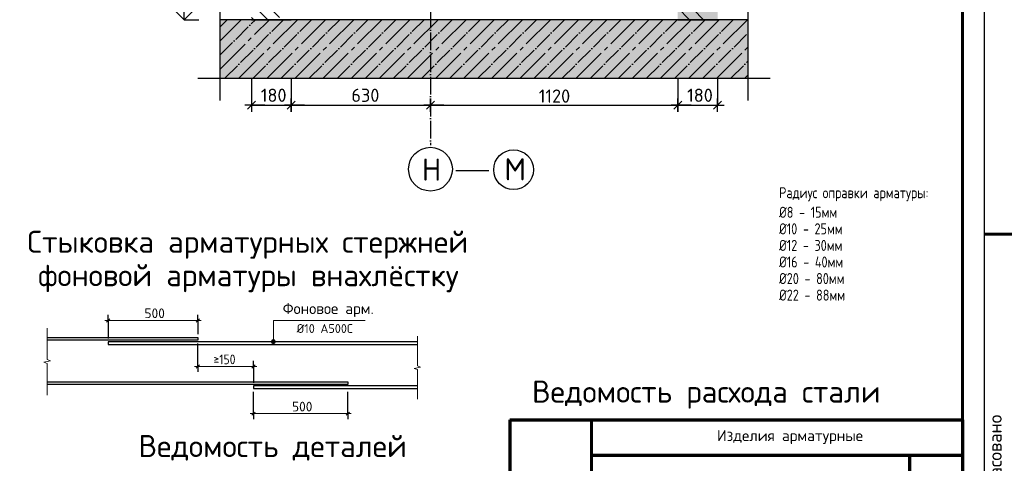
# Model space of a CAD drawing. Header units: millimetres. Extents: x 40580 to 559114, y -343730 to 81020.
# Tile 556 of 656: x 435679 to 457967, y -86478 to -76436. Entities that reach past the tile are written whole.
import ezdxf
from ezdxf.enums import TextEntityAlignment as Align

# ---------------------------------------------------------------- set-up
doc = ezdxf.new("R2010")
doc.units = ezdxf.units.MM
doc.linetypes.add('______11', pattern=[500, 400, -50, 0, -50])
doc.linetypes.add('______5', pattern=[1100, 800, -100, 100, -100])
for name, color, linetype, lineweight in [('0.05', 7, 'Continuous', 5), ('Standard', 7, 'Continuous', 25), ('К_Размеры', 5, 'Continuous', 5), ('Примечания', 7, 'Continuous', 13)]:
    doc.layers.add(name, color=color, linetype=linetype, lineweight=lineweight)
for name, color, linetype in [('____________', 7, 'Continuous'), ('________________', 7, 'Continuous'), ('___________________', 253, '______5'), ('______________________', 7, 'Continuous'), ('_______________________', 7, 'Continuous'), ('_______________________1', 7, 'Continuous'), ('Тонкие', 7, 'Continuous')]:
    doc.layers.add(name, color=color, linetype=linetype)
doc.styles.add('GOST 2.304', font='isocpeur.ttf', dxfattribs={"width": 0.8})
doc.styles.add('ISOCPEUR', font='isocpeur.ttf')
doc.styles.add('ГОСТ 2.304', font='isocpeur.ttf')
doc.linetypes.add('ГОСТ 2.303 8', pattern='A,40,[2,GOST 2.303-68.shx,S=1,R=0,X=0,Y=0],-8', length=48)

# ---------------------------------------------------------------- blocks, each defined once
blk = doc.blocks.new('ALL_ML_STRICH')
at = {"color": 0, "linetype": 'ByBlock', "lineweight": -2}
for p, q in [((-1, 0), (0.5, 0)), ((-0.3, -0.3), (0.3, 0.3)), ((0, -0.5), (0, 0.5))]:
    blk.add_line(p, q, dxfattribs=at)
blk = doc.blocks.new('Из_буфера8386')
at = {"linetype": 'Continuous', "lineweight": 25, "ltscale": 100}
blk.add_lwpolyline([(62, 59400), (62, 0), (42062, 0), (42062, 59400), (62, 59400)], dxfattribs=at)
blk.add_lwpolyline([(62, 59400), (62, 0), (42062, 0), (42062, 59400), (62, 59400)], dxfattribs=at)
at = {"linetype": 'Continuous', "lineweight": 60, "ltscale": 100}
blk.add_lwpolyline([(2062, 58900), (2062, 500), (41562, 500), (41562, 58900), (2062, 58900)], dxfattribs=at)

msp = doc.modelspace()

# ---------------------------------------------------------------- hatches: boundary and pattern name
at = {"layer": 'Standard', "linetype": 'Continuous'}
for points in [[(450576.3, -76436), (451476.3, -76436), (451476.3, -60223.4), (450576.3, -60223.4)], [(440214.4, -76436), (440214.4, -77761.8), (452164.4, -77761.8), (452164.4, -76436)]]:
    msp.add_hatch(color=9, dxfattribs=at).paths.add_polyline_path(points)
at = {"layer": 'Примечания', "linetype": 'Continuous', "lineweight": 13, "transparency": 33554687}
for points in [[(441376.1, -83727.6), (441466.1, -83727.6), (441459.8, -83705.1)], [(441376.1, -83727.6), (441459.8, -83705.1), (441382.4, -83705.1)], [(441382.4, -83750.1), (441466.1, -83727.6), (441376.1, -83727.6)], [(441382.4, -83705.1), (441459.8, -83705.1), (441443.6, -83688.9)], [(441382.4, -83705.1), (441443.6, -83688.9), (441398.6, -83688.9)], [(441382.4, -83750.1), (441459.8, -83750.1), (441466.1, -83727.6)], [(441398.6, -83766.3), (441459.8, -83750.1), (441382.4, -83750.1)], [(441398.6, -83688.9), (441443.6, -83688.9), (441421.1, -83682.6)], [(441398.6, -83766.3), (441443.6, -83766.3), (441459.8, -83750.1)], [(441443.6, -83766.3), (441398.6, -83766.3), (441421.1, -83772.6)]]:
    msp.add_hatch(color=7, dxfattribs=at).paths.add_polyline_path(points)

# ---------------------------------------------------------------- linework, layer by layer
at = {"linetype": 'Continuous', "lineweight": 60}
msp.add_line((459519.9, -81294), (457519.9, -81294), dxfattribs=at)
at = {"layer": '____________', "color": 7, "linetype": 'Continuous'}
for p, q in [((440926.3, -76436), (441826.3, -76436)), ((450576.3, -76436), (451476.3, -76436))]:
    msp.add_line(p, q, dxfattribs=at)
at = {"layer": '________________', "color": 7, "linetype": 'Continuous'}
for p, q in [((441826.3, -76436), (440926.3, -76436)), ((451476.3, -76436), (450576.3, -76436))]:
    msp.add_line(p, q, dxfattribs=at)
at = {"layer": '___________________', "color": 253, "linetype": '______11'}
msp.add_line((444976.3, -65223.4), (444976.3, -79273), dxfattribs=at)
at = {"layer": '___________________', "color": 7, "linetype": 'Continuous'}
msp.add_circle((444976.9, -79819.7), 495.6, dxfattribs=at)
at = {"layer": '_______________________', "color": 7, "linetype": 'Continuous'}
for q in [(439401.8, -75986), (439176.8, -76211), (439626.8, -76211), (439401.8, -76436), (439401.8, -76436), (439401.8, -76436), (439401.8, -76436)]:
    msp.add_line((439401.8, -76436), q, dxfattribs=at)
msp.add_lwpolyline([(439401.8, -76436), (439701.8, -76436), (439701.8, -76436), (439732.5, -76436)], dxfattribs=at)
at = {"layer": '_______________________1', "color": 253, "linetype": 'Continuous'}
for p, q in [((440926.3, -77761.8), (440926.3, -78371.8)), ((441826.3, -77761.8), (441826.3, -78371.8)), ((441826.3, -77761.8), (441826.3, -78371.8)), ((450576.3, -77761.8), (450576.3, -78371.8)), ((450576.3, -77761.8), (450576.3, -78371.8)), ((451476.3, -77761.8), (451476.3, -78371.8)), ((444976.3, -78472), (444976.3, -78371.8)), ((444976.3, -78472), (444976.3, -78371.8))]:
    msp.add_line(p, q, dxfattribs=at)
at = {"layer": '_______________________1', "color": 7, "linetype": 'Continuous'}
for p, q in [((440926.3, -78371.8), (441826.3, -78371.8)), ((441826.3, -78371.8), (447426.3, -78371.8)), ((447426.3, -78371.8), (450576.3, -78371.8)), ((450576.3, -78371.8), (451476.3, -78371.8))]:
    msp.add_line(p, q, dxfattribs=at)
at = {"layer": 'Standard', "color": 253, "linetype": '______11'}
for p, q in [((440926.3, -75748.9), (441613.4, -76436)), ((450576.3, -75852.9), (451159.3, -76436)), ((440214.4, -76598), (440376.4, -76436)), ((440214.4, -77234.4), (441012.8, -76436)), ((440323.4, -77761.8), (441649.2, -76436)), ((440959.8, -77761.8), (442285.6, -76436)), ((441596.2, -77761.8), (442922, -76436)), ((442232.6, -77761.8), (443558.4, -76436)), ((442869, -77761.8), (444194.7, -76436)), ((443505.4, -77761.8), (444831.1, -76436)), ((444141.8, -77761.8), (445467.5, -76436)), ((444778.1, -77761.8), (446103.9, -76436)), ((445414.5, -77761.8), (446740.3, -76436)), ((446050.9, -77761.8), (447376.7, -76436)), ((446687.3, -77761.8), (448013.1, -76436)), ((447323.7, -77761.8), (448649.5, -76436)), ((447960.1, -77761.8), (449285.9, -76436)), ((448596.5, -77761.8), (449922.3, -76436)), ((449232.9, -77761.8), (450558.7, -76436)), ((449869.3, -77761.8), (451195.1, -76436)), ((450505.7, -77761.8), (451831.5, -76436)), ((451142.1, -77761.8), (452164.4, -76739.5)), ((451778.5, -77761.8), (452164.4, -77375.9))]:
    msp.add_line(p, q, dxfattribs=at)
at = {"layer": 'Standard', "color": 7, "linetype": 'ГОСТ 2.303 8', "ltscale": 30}
for p, q in [((440214.4, -78261.8), (440214.4, -75936)), ((440214.4, -78261.8), (440214.4, -75936)), ((452164.4, -75936), (452164.4, -78261.8)), ((452164.4, -75936), (452164.4, -78261.8)), ((439714.4, -77761.8), (452664.4, -77761.8)), ((439714.4, -77761.8), (452664.4, -77761.8))]:
    msp.add_line(p, q, dxfattribs=at)
at = {"layer": 'Standard', "color": 253, "linetype": '______5'}
for p, q in [((440926.3, -76067.1), (441295.2, -76436)), ((450576.3, -76171.1), (450841.1, -76436)), ((440214.4, -76916.2), (440694.6, -76436)), ((440214.4, -77552.6), (441331, -76436)), ((440641.6, -77761.8), (441967.4, -76436)), ((440926.3, -76385.3), (440977, -76436)), ((441278, -77761.8), (442603.8, -76436)), ((441914.4, -77761.8), (443240.2, -76436)), ((442550.8, -77761.8), (443876.6, -76436)), ((443187.2, -77761.8), (444512.9, -76436)), ((443823.6, -77761.8), (445149.3, -76436)), ((444459.9, -77761.8), (445785.7, -76436)), ((445096.3, -77761.8), (446422.1, -76436)), ((445732.7, -77761.8), (447058.5, -76436)), ((446369.1, -77761.8), (447694.9, -76436)), ((447005.5, -77761.8), (448331.3, -76436)), ((447641.9, -77761.8), (448967.7, -76436)), ((448278.3, -77761.8), (449604.1, -76436)), ((448914.7, -77761.8), (450240.5, -76436)), ((449551.1, -77761.8), (450876.9, -76436)), ((450187.5, -77761.8), (451513.3, -76436)), ((450823.9, -77761.8), (452149.7, -76436)), ((451460.3, -77761.8), (452164.4, -77057.7)), ((452096.7, -77761.8), (452164.4, -77694.1))]:
    msp.add_line(p, q, dxfattribs=at)
at = {"layer": 'Standard', "color": 7, "linetype": 'Continuous'}
for p, q in [((440926.3, -76436), (440214.4, -76436)), ((450576.3, -76436), (441826.3, -76436)), ((452164.4, -76436), (451476.3, -76436)), ((445548.1, -79848.6), (446298.1, -79848.6))]:
    msp.add_line(p, q, dxfattribs=at)
at = {"layer": 'Standard', "color": 7, "linetype": 'Continuous', "lineweight": 13, "transparency": 33554687}
msp.add_lwpolyline([(457519.9, -54794), (457519.9, -96794), (487219.9, -96794), (487219.9, -54794), (457519.9, -54794)], close=True, dxfattribs=at)
at = {"layer": 'Standard', "color": 7, "linetype": 'Continuous'}
msp.add_circle((446858.1, -79831.7), 450, dxfattribs=at)
at = {"layer": 'К_Размеры', "color": 0, "linetype": 'Continuous', "lineweight": 70, "ltscale": 100}
for p, q in [((446769.9, -85494), (446769.9, -90794)), ((446769.9, -85494), (457019.9, -85494)), ((457019.9, -85494), (457019.9, -90794)), ((448619.9, -86294), (457019.9, -86294)), ((455819.9, -86294), (455819.9, -90794))]:
    msp.add_line(p, q, dxfattribs=at)
at = {"layer": 'К_Размеры', "color": 0, "linetype": 'Continuous', "lineweight": 60, "ltscale": 100}
msp.add_line((448619.9, -85494), (448619.9, -89494), dxfattribs=at)
at = {"layer": 'Примечания', "color": 253, "linetype": 'Continuous', "lineweight": -3, "true_color": 0xa0a0a0, "transparency": 33554687}
for p, q in [((437683.6, -83242), (437683.6, -83117)), ((439713.6, -83242), (439713.6, -83117)), ((437683.6, -83242), (437683.6, -83367)), ((437683.6, -83242), (437683.6, -83652.6)), ((439713.6, -83242), (439713.6, -83367)), ((439713.6, -83242), (439713.6, -83557.6)), ((439713.6, -84284.8), (439713.6, -83767.6)), ((439713.6, -84284.8), (439713.6, -84159.8)), ((440968.6, -84284.8), (440968.6, -84159.8)), ((439713.6, -84284.8), (439713.6, -84409.8)), ((440968.6, -84284.8), (440968.6, -84409.8)), ((440968.6, -84284.8), (440968.6, -84652.6)), ((440968.6, -85353.8), (440968.6, -84862.6)), ((443108.6, -85353.8), (443108.6, -84862.6)), ((440968.6, -85353.8), (440968.6, -85228.8)), ((440968.6, -85353.8), (440968.6, -85478.8)), ((443108.6, -85353.8), (443108.6, -85228.8)), ((443108.6, -85353.8), (443108.6, -85478.8))]:
    msp.add_line(p, q, dxfattribs=at)
at = {"layer": 'Примечания', "color": 7, "linetype": 'Continuous', "lineweight": 13, "transparency": 33554687}
for p, q in [((437683.6, -83242), (437608.6, -83242)), ((437683.6, -83242), (439713.6, -83242)), ((439713.6, -83242), (439788.6, -83242)), ((436302.2, -83420.1), (436302.2, -84131)), ((441376.1, -83727.6), (441376.1, -83727.6)), ((441421.1, -83682.6), (441421.1, -83682.6)), ((441421.1, -83772.6), (441421.1, -83772.6)), ((441466.1, -83727.6), (441466.1, -83727.6)), ((444679.7, -83600.1), (444679.7, -84271)), ((436377.2, -84161.2), (436227.2, -84191.5)), ((436227.2, -84191.5), (436302.2, -84221.7)), ((436302.2, -84131), (436377.2, -84161.2)), ((436302.2, -84221.7), (436302.2, -84932.6)), ((439713.6, -84284.8), (439638.6, -84284.8)), ((439713.6, -84284.8), (440968.6, -84284.8)), ((440968.6, -84284.8), (441043.6, -84284.8)), ((444754.7, -84299.6), (444604.7, -84328.1)), ((444604.7, -84328.1), (444679.7, -84356.7)), ((444679.7, -84271), (444754.7, -84299.6)), ((444679.7, -84356.7), (444679.7, -85027.6)), ((436302.2, -84932.6), (436302.2, -84932.6)), ((444679.7, -85027.6), (444679.7, -85027.6)), ((440968.6, -85353.8), (440893.6, -85353.8)), ((440968.6, -85353.8), (443108.6, -85353.8)), ((443108.6, -85353.8), (443183.6, -85353.8))]:
    msp.add_line(p, q, dxfattribs=at)
at = {"layer": 'Примечания', "color": 7, "linetype": 'Continuous', "lineweight": 25, "transparency": 33554687}
for p, q in [((437646.1, -83279.5), (437721.1, -83204.5)), ((439676.1, -83279.5), (439751.1, -83204.5)), ((439676.1, -84322.3), (439751.1, -84247.3)), ((440931.1, -84322.3), (441006.1, -84247.3)), ((440931.1, -85391.3), (441006.1, -85316.3)), ((443071.1, -85391.3), (443146.1, -85316.3))]:
    msp.add_line(p, q, dxfattribs=at)
at = {"layer": 'Примечания', "color": 7, "linetype": 'Continuous', "lineweight": 13, "transparency": 33554687}
msp.add_lwpolyline([(441421.1, -83727.6), (441421.1, -83242), (443498.6, -83242)], dxfattribs=at)
at = {"layer": 'Примечания', "color": 7, "linetype": 'Continuous', "lineweight": 25, "transparency": 33554687}
for points in [[(436302.2, -83632.6), (439713.6, -83632.6), (439713.6, -83692.6), (436302.2, -83692.6)], [(444679.7, -83727.6), (437683.6, -83727.6), (437683.6, -83787.6), (444679.7, -83787.6)], [(436302.2, -84632.6), (443108.6, -84632.6), (443108.6, -84692.6), (436302.2, -84692.6)], [(444679.7, -84727.6), (440968.6, -84727.6), (440968.6, -84787.6), (444679.7, -84787.6)]]:
    msp.add_lwpolyline(points, dxfattribs=at)
at = {"layer": 'Примечания', "color": 7, "linetype": 'Continuous', "lineweight": 13, "transparency": 33554687}
msp.add_circle((441421.1, -83727.6), 45, dxfattribs=at)

# ---------------------------------------------------------------- block references
at = {"layer": '_______________________1', "color": 7, "linetype": 'Continuous', "xscale": 300, "yscale": 300, "zscale": 300, "rotation": 180}
for p in [(440926.3, -78371.8), (441826.3, -78371.8), (444976.3, -78371.8), (450576.3, -78371.8)]:
    msp.add_blockref('ALL_ML_STRICH', p, dxfattribs=at)
at = {"layer": '_______________________1', "color": 7, "linetype": 'Continuous', "xscale": 300, "yscale": 300, "zscale": 300}
for p in [(441826.3, -78371.8), (444976.3, -78371.8), (450576.3, -78371.8), (451476.3, -78371.8)]:
    msp.add_blockref('ALL_ML_STRICH', p, dxfattribs=at)
at = {"layer": 'Тонкие'}
msp.add_blockref('Из_буфера8386', (415458, -96794), dxfattribs=at)

# ---------------------------------------------------------------- texts
at = {"linetype": 'Continuous', "lineweight": 25, "style": 'ГОСТ 2.304'}
msp.add_text('Согласовано', height=300, rotation=90, dxfattribs=at).set_placement((457908, -87594))
at = {"layer": '0.05', "linetype": 'Continuous', "lineweight": 25, "ltscale": 100, "style": 'ГОСТ 2.304'}
msp.add_text('Ведомость расхода стали ', height=500, dxfattribs=at).set_placement((447275.9, -85104.5))
msp.add_text('Ведомость деталей', height=500, dxfattribs=at).set_placement((441405, -86087.1), align=Align.MIDDLE_CENTER)
at = {"layer": '______________________', "color": 7, "style": 'ISOCPEUR'}
for s, p in [('Н', (444780.6, -80078.7)), ('М', (446649.4, -80072))]:
    msp.add_text(s, height=500, dxfattribs=at).set_placement(p)
at = {"layer": '______________________', "color": 7, "char_height": 500, "attachment_point": 7, "style": 'ISOCPEUR'}
for s, insert, width in [('Стыковка\\~арматурных стержней', (435850.5, -81848.5), 10839.663), ('фоновой\\~арматуры\\~внахлёстку', (436092.9, -82605.5), 6502.985)]:
    msp.add_mtext(s, dxfattribs=dict(at, insert=insert, width=width))
at = {"layer": '_______________________1', "color": 7, "style": 'ISOCPEUR'}
for s, p in [('180', (441136.3, -78296.8)), ('630', (443186.7, -78296.8)), ('180', (450786.3, -78296.8)), ('1120', (447428.9, -78315.1))]:
    msp.add_text(s, height=300, dxfattribs=at).set_placement(p)
at = {"layer": 'Standard', "color": 7, "linetype": 'Continuous', "lineweight": 25, "transparency": 33554687, "char_height": 250, "attachment_point": 7, "style": 'GOST 2.304'}
for s, insert, width in [('Радиус\\~оправки\\~арматуры:', (452869.2, -80545.5), 3481.549), ('Ø8\\~-\\~15мм', (452869.2, -80920.5), 1371.46), ('Ø10\\~-\\~25мм', (452869.2, -81295.5), 1531.299), ('Ø12\\~-\\~30мм', (452869.2, -81670.5), 1531.299), ('Ø16\\~-\\~40мм', (452869.2, -82045.5), 1548.987), ('Ø20\\~-\\~80мм', (452869.2, -82420.5), 1602.271), ('Ø22\\~-\\~88мм', (452869.2, -82795.5), 1602.271)]:
    msp.add_mtext(s, dxfattribs=dict(at, insert=insert, width=width))
at = {"layer": 'К_Размеры', "color": 7, "linetype": 'Continuous', "ltscale": 100, "style": 'ISOCPEUR'}
msp.add_text('Изделия арматурные', height=250, dxfattribs=at).set_placement((453116.1, -85850.3), align=Align.MIDDLE_CENTER)
at = {"layer": 'Примечания', "color": 7, "linetype": 'Continuous', "lineweight": 25, "transparency": 33554687, "attachment_point": 7, "style": 'ISOCPEUR'}
for s, insert, char_height, width in [('500', (438503.1, -83192), 220, 516.396), ('Фоновое\\~арм.', (441631.9, -83167), 250, 1812.592), ('Ø10\\~А500С', (441948.6, -83527), 200, 1153.949), ('\\W0.87;≥150', (440066.1, -84234.8), 220, 667.615), ('500', (441843.1, -85303.8), 220, 516.396)]:
    msp.add_mtext(s, dxfattribs=dict(at, insert=insert, char_height=char_height, width=width))

doc.saveas('drawing.dxf')
